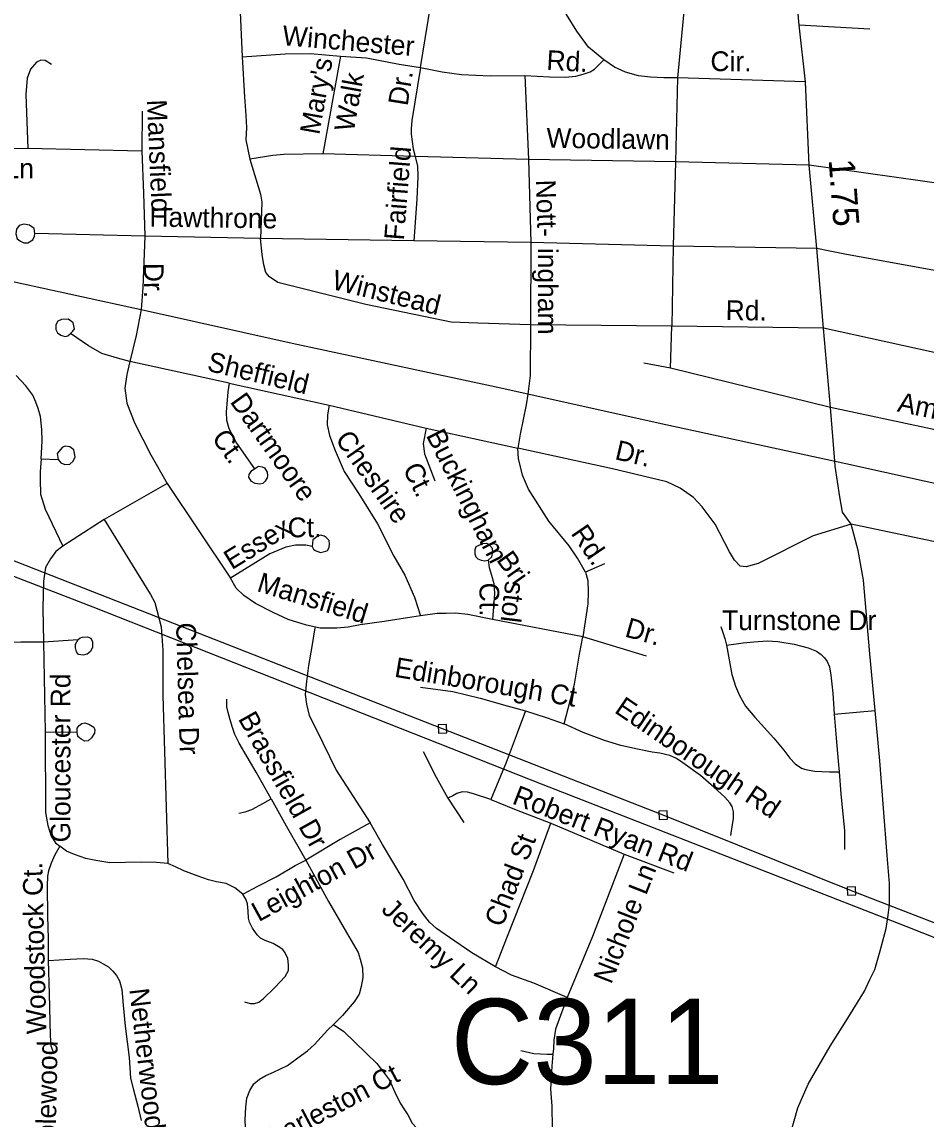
# Model space of a CAD drawing. Extents: x 2220236 to 2384410, y 720751 to 894131.
# Drawn here: x 2336892 to 2341238, y 800919 to 806192 of the extents above; entities that cross this region are included whole.
import ezdxf

# ---------------------------------------------------------------- set-up
doc = ezdxf.new("R2010")
doc.units = 0
doc.layers.add('Default', color=7, linetype='Continuous')

msp = doc.modelspace()

# ---------------------------------------------------------------- linework, layer by layer
at = {"layer": 'Default'}
for p, q in [((2337932.3, 806433.9), (2337951.2, 806024.3)), ((2340082.9, 806329.9), (2340043.6, 805923.5)), ((2340968.5, 806156.5), (2340628.5, 806176.5)), ((2338423.1, 806028), (2338338.6, 805557.2)), ((2339309.9, 805934.5), (2339326.7, 805530.9)), ((2340043.6, 805923.5), (2340034.5, 805519.5)), ((2340658.6, 805903.7), (2340043.6, 805923.5)), ((2337470.5, 805762.6), (2337468.7, 805570.7)), ((2336920.7, 805583.9), (2336716.9, 805581.6)), ((2337468.7, 805570.7), (2336920.7, 805583.9)), ((2338782.7, 805544.5), (2338338.6, 805557.2)), ((2339326.7, 805530.9), (2338782.7, 805544.5)), ((2340034.5, 805519.5), (2339326.7, 805530.9)), ((2339326.7, 805530.9), (2339339.4, 805131.2)), ((2340034.5, 805519.5), (2340023.5, 805113.5)), ((2340676.4, 805503.1), (2340034.5, 805519.5)), ((2341437.5, 805396.4), (2340676.4, 805503.1)), ((2337483.8, 805162.9), (2336953.7, 805174.5)), ((2338039.7, 805151.6), (2337483.8, 805162.9)), ((2338775.4, 805140.4), (2338039.7, 805151.6)), ((2339339.4, 805131.2), (2338775.4, 805140.4)), ((2339339.4, 805131.2), (2339337.3, 804735.6)), ((2340023.5, 805113.5), (2339339.4, 805131.2)), ((2340023.5, 805113.5), (2340016.1, 804729.5)), ((2340713.3, 805102.7), (2340023.5, 805113.5)), ((2340016.1, 804729.5), (2339337.3, 804735.6)), ((2340010.6, 804527.6), (2340016.1, 804729.5)), ((2340746, 804720.3), (2340016.1, 804729.5)), ((2341920.1, 804461.7), (2340746, 804720.3)), ((2337888, 804456.1), (2337411.4, 804559.3)), ((2340010.6, 804527.6), (2339882.3, 804551.9)), ((2340779.2, 804338.5), (2340010.6, 804527.6)), ((2337888, 804456.1), (2338369.1, 804349.9)), ((2338369.1, 804349.9), (2338835.1, 804240)), ((2341847.4, 804111.7), (2340779.2, 804338.5)), ((2338835.1, 804240), (2339276.8, 804143.7)), ((2336985.5, 804092), (2337066.8, 804088.2)), ((2337590.1, 803973.1), (2337288, 803800.9)), ((2337590.1, 803973.1), (2337895.2, 803518.4)), ((2337288, 803800.9), (2337088.1, 803672.7)), ((2342518.1, 803429.1), (2340877.9, 803778.4)), ((2339693.5, 803587.7), (2339600.9, 803546.7)), ((2339589.3, 803235.8), (2339154.8, 803319.5)), ((2336995.5, 803212.5), (2337163.1, 803223.8)), ((2336995.5, 803212.5), (2337004.4, 802779.9)), ((2339894.8, 803144), (2339589.3, 803235.8)), ((2340797.1, 802865.1), (2340993.6, 802883)), ((2337004.4, 802779.9), (2337158.5, 802777.8)), ((2338940.2, 802461.4), (2339016.8, 802343.8)), ((2339435.3, 802340.3), (2339787.9, 802192.4)), ((2339787.9, 802192.4), (2340025.7, 802102.4))]:
    msp.add_line(p, q, dxfattribs=at)
for points in [[(2340800, 804081.4), (2340779.2, 804338.5), (2340746, 804720.3), (2340713.3, 805102.7), (2340676.4, 805503.1), (2340658.6, 805903.7), (2340628.5, 806176.5), (2340614.5, 806340.2), (2340577.7, 806745.6), (2340582.1, 806867.7), (2340548.2, 807203), (2340526.9, 807418.4), (2340486.7, 807629.8)], [(2339688.8, 806009.2), (2339616, 806070.3), (2339559.1, 806147.6), (2339510.2, 806226.8), (2339495.4, 806296.7), (2339486.3, 806386.5), (2339472.4, 806573.8), (2339460.4, 806871.6)], [(2338807.5, 805972.5), (2338829.9, 806110.8), (2338934, 806738.5)], [(2331380.2, 806148.5), (2332089.7, 805986.2), (2332785.1, 805833.7), (2333023.7, 805785.1), (2333486.9, 805676.6), (2334090.2, 805538), (2335080.6, 805321.9), (2335954.5, 805132.5), (2336758.3, 804964.2), (2337494, 804803.2), (2338191.7, 804647.6), (2339171.9, 804437.5), (2339987.8, 804257.3), (2340853.6, 804069.8), (2341802, 803859.4), (2342517.6, 803703.9), (2343209.2, 803550.3), (2344249.4, 803324.9), (2344734.6, 803222.8), (2345460.4, 803059.6)], [(2337033.9, 805987.3), (2337003.7, 806006.9), (2336983.6, 806008.6), (2336961.8, 805998.3), (2336934.2, 805964), (2336916.7, 805921.9), (2336911.7, 805843.8), (2336920.7, 805583.9)], [(2337951.2, 806024.3), (2338156.9, 806038.7), (2338278.9, 806040.1), (2338423.1, 806028)], [(2337951.2, 806024.3), (2337961.4, 805832.5), (2337968.5, 805742.5), (2337971.3, 805684.6), (2337967.9, 805624.7), (2337987.1, 805532.8)], [(2338423.1, 806028), (2338549.1, 806019.5), (2338705.4, 805989.3), (2338807.5, 805972.5)], [(2339309.9, 805934.5), (2339427.8, 805928), (2339503.9, 805926.9), (2339555.7, 805931.6), (2339589.6, 805940), (2339623.5, 805952.4), (2339645.4, 805964.7), (2339688.8, 806009.2)], [(2340043.6, 805923.5), (2339977.6, 805922.6), (2339913.7, 805925.8), (2339855.5, 805933.2), (2339793.4, 805950.5), (2339741.2, 805973.8), (2339688.8, 806009.2)], [(2338807.5, 805972.5), (2338766.7, 805718.1), (2338763.1, 805678.1), (2338763.3, 805652.1), (2338772.2, 805582.3), (2338782.7, 805544.5)], [(2338807.5, 805972.5), (2338911.8, 805951.9), (2339005.7, 805938.9), (2339143.9, 805932.6), (2339309.9, 805934.5)], [(2345020.4, 803226.3), (2344378.1, 802602.8), (2343567.7, 801835.2), (2342903.1, 801229.4), (2341981, 801590.2), (2340880.4, 802014.8), (2339974.4, 802379.8), (2338913.6, 802794.9), (2336720, 803652.3), (2335727.9, 804032.2), (2334504.4, 804523.2), (2333596.3, 804882.3), (2333041.1, 805671.2), (2333024.7, 805701.1)], [(2337468.7, 805570.7), (2337477.2, 805368.7), (2337483.8, 805162.9)], [(2345128.8, 803203.5), (2344288.5, 802405.7), (2343608.3, 801777.6), (2342914.2, 801143.7), (2342458.1, 801324.1), (2341142.3, 801844), (2339390.6, 802528.8), (2337235.2, 803378.6), (2335128.1, 804193), (2333939.1, 804652.4), (2333547.2, 804811.7), (2333272.3, 805222.2), (2333026.4, 805555.2)], [(2338338.6, 805557.2), (2338150.6, 805554.9), (2338098.8, 805550.2), (2337987.1, 805532.8)], [(2337987.1, 805532.8), (2338039, 805363.4), (2338045.6, 805325.7), (2338044.2, 805279.8), (2338039.7, 805151.6)], [(2338782.7, 805544.5), (2338793.2, 805498.5), (2338795.9, 805448.6), (2338791.1, 805340.5), (2338775.4, 805140.4)], [(2336953.7, 805174.5), (2336951.5, 805198.6), (2336929.2, 805214.3), (2336901.2, 805219.9), (2336879.2, 805213.6), (2336865.6, 805195.5), (2336863.7, 805173.4), (2336870, 805149.4), (2336886.1, 805137.7), (2336902.2, 805130), (2336920.2, 805130.1), (2336944.1, 805144.5), (2336951.9, 805162.6), (2336953.7, 805174.5)], [(2337483.8, 805162.9), (2337472.9, 804915.3), (2337466.1, 804809.2), (2337442.1, 804684.2), (2337411.4, 804559.3)], [(2339337.3, 804735.6), (2339084.1, 804744.2), (2338956.1, 804748.8), (2338545.2, 804833.9), (2338122.2, 804938.7), (2338081.8, 804966.2), (2338065.5, 804988), (2338055.1, 805023.8), (2338046.6, 805073.6), (2338039.7, 805151.6)], [(2341349.6, 804984.6), (2340848.5, 805075.3), (2340776.6, 805090.7), (2340713.3, 805102.7)], [(2337125.5, 804694.7), (2337137.3, 804705), (2337145.2, 804716.9), (2337138.9, 804744.9), (2337130.7, 804752.7), (2337114.5, 804762.7), (2337082.5, 804762.2), (2337064.7, 804754), (2337055, 804735.8), (2337055.3, 804713.8), (2337063.3, 804697.9), (2337079.6, 804686.2), (2337089.6, 804682.4), (2337101.7, 804680.5), (2337113.6, 804682.6), (2337125.5, 804694.7)], [(2339337.3, 804735.6), (2339334.7, 804492.1), (2339331.1, 804454.7), (2339324, 804403), (2339316, 804352.2), (2339286.6, 804210.9), (2339276.8, 804143.7)], [(2337411.4, 804559.3), (2337351.5, 804576.4), (2337276.5, 804598.6), (2337212.1, 804635.8), (2337125.5, 804694.7)], [(2337411.4, 804559.3), (2337396, 804497.7), (2337387.4, 804430.9), (2337396, 804359), (2337434.4, 804262.3), (2337511.4, 804111.7), (2337590.1, 803973.1)], [(2336985.5, 804092), (2336988.9, 804177.6), (2336987.2, 804232.4), (2336981.2, 804294.9), (2336970.1, 804333.4), (2336958.9, 804365), (2336945.3, 804397.5), (2336911.1, 804442), (2336865.2, 804491.9)], [(2337888, 804456.1), (2337882.5, 804414.1), (2337873.7, 804315.9), (2337876.2, 804278), (2337886.6, 804238.2), (2337923.6, 804166.6), (2338011, 804043.6)], [(2338369.1, 804349.9), (2338361.8, 804303.8), (2338360.3, 804255.7), (2338370.9, 804203.9), (2338397.8, 804132.2), (2338440.9, 804030.9), (2338512.1, 803923.8), (2338600.9, 803779.3), (2338679.3, 803624.2), (2338732.7, 803533.4), (2338779, 803426.4), (2338807.5, 803337.3)], [(2338835.1, 804240), (2338821.2, 804165.3), (2338827.9, 804115.5), (2338877, 803986)], [(2337066.8, 804088.2), (2337078.9, 804072.3), (2337099, 804064.7), (2337122.9, 804066.9), (2337138.7, 804081.2), (2337148.5, 804101.2), (2337142.1, 804135.1), (2337122, 804148.9), (2337102, 804152.7), (2337088, 804148.5), (2337062.4, 804118.3), (2337066.8, 804088.2)], [(2339600.9, 803546.7), (2339563.6, 803614.5), (2339523, 803673.9), (2339425.5, 803792.8), (2339326.7, 803945.9), (2339298.2, 804013.6), (2339278.6, 804093.8), (2339276.8, 804143.7)], [(2340877.9, 803778.4), (2340695.3, 803722.3), (2340431.7, 803588.6), (2340373, 803572.6), (2340344.5, 803576.1), (2340316.9, 803605.5), (2340293.7, 803644.7), (2340224.2, 803778.4), (2340162.4, 803861.7), (2340121, 803906.7), (2340056.8, 803951.3), (2339992.7, 803981.6), (2339730.9, 804043.9), (2339276.8, 804143.7)], [(2336985.5, 804092), (2336980.3, 804028.7), (2336980.3, 803991.1), (2336982, 803922.6), (2337004.3, 803850.7), (2337088.1, 803672.7)], [(2338011, 804043.6), (2338028.7, 804055.9), (2338046.8, 804054), (2338058.9, 804048.3), (2338071.1, 804028.4), (2338073.2, 804010.5), (2338071.4, 804000.4), (2338061.7, 803984.2), (2338049.7, 803974.1), (2338035.9, 803969.9), (2338013.7, 803973.6), (2337995.7, 803983.5), (2337983.5, 804003.4), (2337985.3, 804017.3), (2337997, 804035.4), (2338011, 804043.6)], [(2340587.6, 800846.9), (2340621.4, 800973.4), (2340671.3, 801085.7), (2340778.1, 801269.2), (2340854.7, 801390.4), (2340942, 801533), (2340968.7, 801589.4), (2340991.8, 801638.1), (2341018.6, 801727.2), (2341047, 801834.2), (2341056, 801898.3), (2341063.1, 801950), (2341063.1, 802051.6), (2341051.5, 802186.1), (2341015.9, 802640.5), (2340993.6, 802883), (2340968.7, 803154.7), (2340938.4, 803509.3), (2340911.7, 803651.9), (2340877.9, 803778.4), (2340836.5, 803835.8), (2340823.7, 803909.5), (2340801.9, 804057.3), (2340800, 804081.4)], [(2337288, 803800.9), (2337510.5, 803439.9), (2337530.8, 803402.1), (2337562.2, 803284.5), (2337569.6, 803172.6), (2337570.1, 802954.7), (2337592.9, 802146.9)], [(2338287.4, 803671.1), (2338293.5, 803657.1), (2338301.6, 803651.2), (2338327.6, 803641.5), (2338353.5, 803648), (2338361.6, 803651.9), (2338369.4, 803666), (2338371.1, 803684.1), (2338369, 803700), (2338354.8, 803713.8), (2338344.8, 803719.8), (2338328.7, 803725.6), (2338316.7, 803721.5), (2338290.9, 803703), (2338287.4, 803671.1)], [(2337088.1, 803672.7), (2337055.6, 803647), (2337030.4, 803612), (2337004.9, 803569.7), (2336995.8, 803503.7), (2336993.3, 803373.5), (2336995.5, 803212.5)], [(2338287.4, 803671.1), (2338257.3, 803676.7), (2338207.3, 803676.2), (2338161.4, 803667.5), (2338083.8, 803634.6), (2337895.2, 803518.4)], [(2339133.8, 803605.2), (2339151.5, 803621.5), (2339155.5, 803643.5), (2339155.1, 803661.5), (2339140.9, 803675.3), (2339126.9, 803685.1), (2339106.8, 803682.9), (2339075, 803668.6), (2339069.2, 803654.6), (2339069.6, 803634.6), (2339073.8, 803620.6), (2339083.8, 803610.8), (2339099.8, 803604.8), (2339118, 803601.1), (2339133.8, 803605.2)], [(2339133.8, 803605.2), (2339138.8, 803569), (2339149.5, 803533.4), (2339160.1, 803492.4), (2339163.7, 803444.3), (2339154.8, 803319.5)], [(2338807.5, 803337.3), (2338745.2, 803328.4), (2338633, 803310.6), (2338517.8, 803293.9), (2338459.8, 803283.4), (2338406, 803278.6), (2338326, 803277.7), (2338260, 803292.8), (2338171.6, 803319.8), (2338099.3, 803352.9), (2338014.7, 803395.8), (2337958.2, 803435.1), (2337921.8, 803470.7), (2337895.2, 803518.4)], [(2339600.9, 803546.7), (2339612.8, 803507.1), (2339613.5, 803451.1), (2339612.2, 803395), (2339589.3, 803235.8)], [(2339154.8, 803319.5), (2339035.5, 803344.5), (2338976.7, 803349.8), (2338932.2, 803348), (2338887.7, 803348), (2338807.5, 803337.3)], [(2338300.8, 803279.4), (2338286.6, 803190.3), (2338270.6, 803099.4), (2338259.9, 803021), (2338254.5, 802958.6), (2338259.9, 802912.3), (2338272.3, 802858.8), (2338306.2, 802792.9), (2338403.2, 802596), (2338566.2, 802342)], [(2340251.9, 803285.7), (2340271.4, 803228.6), (2340278.6, 803196.5)], [(2336642.1, 803204.4), (2336754.6, 803208.5), (2336887.6, 803212.5), (2336995.5, 803212.5)], [(2337163.1, 803223.8), (2337173, 803231.8), (2337182.9, 803234), (2337206.8, 803236.2), (2337222.9, 803230.5), (2337231.2, 803212.6), (2337231.5, 803186.6), (2337221.7, 803166.4), (2337205.9, 803152.3), (2337186, 803148.1), (2337163.9, 803151.8), (2337153.8, 803163.6), (2337149.6, 803183.6), (2337149.4, 803201.6), (2337163.1, 803223.8)], [(2339499.4, 802817.9), (2339548.4, 803009.4), (2339573.3, 803153.8), (2339589.3, 803235.8)], [(2340278.6, 803196.5), (2340358.7, 803207.2), (2340410.4, 803212.6), (2340474.5, 803217.9), (2340526.1, 803214.4), (2340604.5, 803201.9), (2340672.2, 803184.1), (2340711.3, 803168), (2340734.5, 803152), (2340750.5, 803136), (2340763, 803118.1), (2340773.7, 803091.4), (2340780.8, 803052.2), (2340789.7, 802964.9), (2340797.1, 802865.1)], [(2340278.6, 803196.5), (2340291.9, 803126.2), (2340304.4, 803054.9), (2340322.2, 802999.6), (2340341.8, 802955.1), (2340370.3, 802903.4), (2340414.8, 802849.9), (2340507.4, 802750.1), (2340555.5, 802691.3), (2340584, 802653.9), (2340608.9, 802625.4), (2340639.2, 802605.8), (2340653.5, 802600.4), (2340676.6, 802595.1), (2340703.3, 802591.5), (2340737.2, 802589.8), (2340774.6, 802588), (2340820, 802587.1)], [(2338808.4, 802994.3), (2338963.3, 802972.9), (2339095.1, 802940.8), (2339225.1, 802905.2), (2339312.4, 802880.2)], [(2338089.8, 802457), (2338018.6, 802585.3), (2337936.6, 802726.1), (2337916.1, 802766.2), (2337903.7, 802800), (2337893, 802837.5), (2337884.1, 802873.1), (2337877, 802899.8), (2337877, 802937.3)], [(2339312.4, 802880.2), (2339273.2, 802773.3), (2339219.8, 802632.5), (2339146.8, 802454.3)], [(2339312.4, 802880.2), (2339417.5, 802846.4), (2339499.4, 802817.9)], [(2340797.1, 802865.1), (2340805.7, 802749.2), (2340816.4, 802638.8), (2340820, 802587.1)], [(2337004.4, 802779.9), (2337006.1, 802391.9), (2337016.8, 802329.6), (2337032.8, 802277.9), (2337054.2, 802245.8), (2337073.8, 802229.8)], [(2337158.5, 802777.8), (2337158.1, 802797.8), (2337168, 802809.8), (2337180, 802820.1), (2337193.9, 802822.3), (2337214, 802816.5), (2337238.1, 802802.7), (2337242.3, 802788.9), (2337240.6, 802772.8), (2337226.6, 802750.6), (2337210.8, 802736.6), (2337194.9, 802734.3), (2337176.9, 802744), (2337160.7, 802757.9), (2337158.5, 802777.8)], [(2338894.4, 802774.1), (2338934.4, 802775.7), (2338932.7, 802815.7), (2338892.8, 802814), (2338894.4, 802774.1)], [(2340300.8, 802281.5), (2340306.2, 802324.2), (2340313.3, 802361.6), (2340313.3, 802395.5), (2340306.2, 802420.5), (2340295.5, 802438.3), (2340270.6, 802465), (2340218.9, 802513.1), (2340154.8, 802570.2), (2340069.3, 802630.7), (2340039, 802652.1), (2340007, 802666.4), (2339958.9, 802677.1), (2339921.5, 802682.4), (2339852, 802696.7), (2339771.9, 802714.5), (2339693.5, 802737.7), (2339590.2, 802776.9), (2339499.4, 802817.9)], [(2338820.9, 802686), (2338883.2, 802561.2), (2338940.2, 802461.4)], [(2340820, 802587.1), (2340828.9, 802481.9), (2340846.7, 802303.7), (2340846.7, 802253.8), (2340846.7, 802214.6)], [(2337934.8, 802389.3), (2337965.1, 802394.6), (2337997.2, 802407.1), (2338036.4, 802426.7), (2338089.8, 802457)], [(2338089.8, 802457), (2338162.8, 802328.7), (2338257.2, 802162.9)], [(2339146.8, 802454.3), (2339063.1, 802481), (2339034.6, 802490), (2339007.9, 802491.7), (2338982.9, 802482.8), (2338963.3, 802472.1), (2338940.2, 802461.4)], [(2339146.8, 802454.3), (2339267.9, 802404.4), (2339435.3, 802340.3)], [(2339955.2, 802359), (2339995.1, 802360.6), (2339993.5, 802400.6), (2339953.6, 802399), (2339955.2, 802359)], [(2338566.2, 802342), (2338421.9, 802261.9), (2338257.2, 802162.9)], [(2339168.1, 801650.6), (2339054.2, 801718.3), (2338947.3, 801791.4), (2338885, 801834.2), (2338851.1, 801864.4), (2338817.3, 801909), (2338778.1, 801969.6), (2338724.7, 802071.2), (2338625, 802238.7), (2338566.2, 802342)], [(2339168.1, 801650.6), (2339226.9, 801798.5), (2339351.6, 802113.9), (2339435.3, 802340.3)], [(2337073.8, 802229.8), (2337050.6, 802188.8), (2337032.8, 802147.8), (2337020.3, 802112.2), (2337015, 802085.4), (2337013.2, 802037.3), (2337015, 801894.7), (2337017.7, 801785.1), (2337017.7, 801680)], [(2337592.9, 802146.9), (2337538.6, 802151.4), (2337465.6, 802153.1), (2337390.8, 802151.4), (2337314.2, 802149.6), (2337248.3, 802162.1), (2337200.2, 802171), (2337145, 802190.6), (2337105.8, 802206.6), (2337073.8, 802229.8)], [(2339787.9, 802192.4), (2339634.8, 801796.7), (2339512.8, 801503.6)], [(2337953.5, 801999.9), (2337915.3, 802029.3), (2337874.3, 802050.7), (2337828, 802059.6), (2337788.8, 802068.5), (2337735.4, 802088.1), (2337671.3, 802111.3), (2337630.3, 802130.9), (2337592.9, 802146.9)], [(2337953.5, 801999.9), (2338026.6, 802037.3), (2338113.8, 802083.6), (2338206.4, 802137.1), (2338257.2, 802162.9)], [(2338257.2, 802162.9), (2338365.8, 801965.1), (2338453.1, 801815.4), (2338508.3, 801719.2), (2338519, 801687.1), (2338529.7, 801646.1), (2338531.5, 801599.8), (2338522.6, 801555.3), (2338513.7, 801519.6), (2338488.7, 801482.2), (2338432.6, 801417.1), (2338390.8, 801373.5)], [(2340861.3, 801994), (2340901.2, 801995.7), (2340899.6, 802035.6), (2340859.6, 802034), (2340861.3, 801994)], [(2337961.6, 801482.2), (2337990.1, 801473.3), (2338009.6, 801473.3), (2338031, 801480.4), (2338052.4, 801496.5), (2338107.6, 801551.7), (2338157.5, 801603.4), (2338174.4, 801632.8), (2338174.4, 801659.5), (2338170.8, 801689.8), (2338158.4, 801718.3), (2338145.9, 801734.4), (2338124.5, 801748.6), (2338099.6, 801762.9), (2338062.2, 801777.1), (2338039, 801787.8), (2338023, 801803.9), (2337999.9, 801835.9), (2337985.6, 801864.4), (2337982, 801884.1), (2337980.3, 801917.9), (2337976.7, 801953.6), (2337967.8, 801974.9), (2337953.5, 801999.9)], [(2337017.7, 801680), (2337124.5, 801687.1), (2337188.6, 801690.7), (2337229.6, 801687.1), (2337259.9, 801678.2), (2337283, 801664), (2337308, 801649.7), (2337329.3, 801630.1), (2337347.1, 801608.7), (2337361.4, 801583.8), (2337372.1, 801541), (2337379.2, 801466.2), (2337388.1, 801364.6), (2337407.7, 801214.9), (2337414.8, 801115.1), (2337429.1, 801059.8), (2337448.7, 800981.4), (2337464.7, 800911.9)], [(2337017.7, 801680), (2337023.9, 801520.5), (2337027.5, 801320.9), (2337031, 801271), (2337043.5, 801237.2)], [(2339512.8, 801503.6), (2339352.5, 801571.3), (2339245.6, 801610.5), (2339168.1, 801650.6)], [(2339512.8, 801503.6), (2339481.6, 801417.1), (2339456.7, 801351.2), (2339449.5, 801297.8), (2339447, 801258.3), (2339443.7, 801230.4)], [(2338023, 800654.4), (2337996.3, 800693.6), (2337982, 800718.6), (2337973.1, 800747.1), (2337969.6, 800802.3), (2337966, 800914.6), (2337967.8, 800975.2), (2337973.1, 801019.7), (2337987.4, 801055.4), (2338007, 801087.5), (2338033.7, 801110.6), (2338064, 801128.5), (2338101.4, 801144.5), (2338169, 801176.6), (2338218.9, 801212.2), (2338265.2, 801246.1), (2338299.1, 801276.4), (2338331.1, 801312), (2338363.2, 801347.6), (2338390.8, 801373.5)], [(2338390.8, 801373.5), (2338439.7, 801338.7), (2338491.4, 801290.6), (2338548.4, 801233.6), (2338598.2, 801185.5), (2338630.3, 801144.5), (2338658.8, 801105.3), (2338685.5, 801048.3), (2338710.4, 800994.8), (2338731.8, 800962.7), (2338747.8, 800939.6), (2338768.3, 800899.5), (2338789.7, 800876.3), (2338821.8, 800840.6), (2338873.4, 800790.7), (2338935.7, 800733.7), (2338978.9, 800680.7)], [(2339291, 801247.9), (2339353.4, 801233.6), (2339417.5, 801230.8), (2339443.7, 801230.4)], [(2339443.7, 801230.4), (2339438.9, 801173), (2339433.5, 801062.5), (2339438.9, 800980.5), (2339440.6, 800875.4), (2339437.1, 800772)]]:
    msp.add_lwpolyline(points, dxfattribs=at)

# ---------------------------------------------------------------- texts
for s, height, rotation, p in [('Winchester', 95, 355.2036, (2338141.3, 806080.5)), ('Rd.', 95, 356.8447, (2339412.1, 805961.7)), ('Cir.', 95, 359.7336, (2340201.8, 805955.6)), ("Mary's", 95, 79.825, (2338321.3, 805646.2)), ('Walk', 95, 79.825, (2338487.1, 805660.1)), ('Dr.', 95, 80.8885, (2338745.8, 805784.7)), ('Mansfield', 95, 272.4097, (2337493.1, 805817.2)), ('Woodlawn', 95, 359.128, (2339413.2, 805587.4)), ('Fairfield', 95, 85.5131, (2338728.2, 805140.1)), ('1.75', 125, 274.2183, (2340770.2, 805529.1)), ('Nott- ', 95, 271.8199, (2339362.7, 805432.5)), ('Hawthrone', 95, 359.128, (2337504.7, 805208.3)), ('ingham', 95, 270.0891, (2339372.3, 805105.7)), ('Dr.', 95, 270.4161, (2337478.2, 805033.3)), ('Winstead', 95, 346.085, (2338377.1, 804909.3)), ('Rd.', 95, 359.2779, (2340274.6, 804759)), ('Sheffield', 95, 346.5352, (2337777.4, 804516.3)), ('Dartmoore', 95, 305.4351, (2337889.4, 804366)), ('Amherst', 95, 348.4123, (2341096.6, 804320.3)), ('Ct.', 95, 305.3962, (2337801.4, 804191.9)), ('Cheshire', 95, 305.2602, (2338394.9, 804185.9)), ('Buckingham', 95, 296.7743, (2338833.1, 804205)), ('Dr.', 95, 346.8359, (2339738.3, 804090.7)), ('Ct.', 95, 296.7743, (2338720.9, 804044)), ('Essex', 95, 31.6383, (2337901.1, 803556.2)), ('Ct.', 95, 0.5752, (2338170.2, 803714.4)), ('Rd.', 95, 304.3531, (2339528.2, 803733.7)), ('Bri', 95, 305.364, (2339170.1, 803606)), ('Mansfield', 95, 343.0154, (2338017, 803457.1)), ('Ct.', 95, 270.7369, (2339091, 803496.5)), ('stol', 95, 262.9946, (2339217, 803507.8)), ('Chelsea Dr', 95, 271.6229, (2337633.2, 803304)), ('Dr.', 95, 344.2693, (2339785.8, 803239)), ('Edinborough Ct', 95, 350.5332, (2338679.2, 803044.9)), ('Gloucester Rd', 95, 90, (2337125.5, 802248.2)), ('Edinborough Rd', 95, 325.7713, (2339735.8, 802875.5)), ('Brassfield Dr', 95, 299.26, (2337929.3, 802843.2)), ('Robert Ryan Rd', 95, 338.6885, (2339244, 802436.4)), ('Chad St', 95, 69.1137, (2339201.7, 801836.5)), ('Leighton Dr', 95, 28.7938, (2338030.4, 801864.4)), ('Woodstock Ct.', 95, 91.4137, (2337010.1, 801328.4)), ('Nichole Ln', 95, 68.5828, (2339724.9, 801563.3)), ('Jeremy Ln', 95, 316.3714, (2338615, 801920.1)), ('Netherwood Rd', 95, 276.6535, (2337408.1, 801542.4)), ('N Applewood', 95, 88.8547, (2337049, 800539.3)), ('Charleston Ct', 95, 27.8424, (2338029.4, 800741.6))]:
    msp.add_text(s, height=height, rotation=rotation, dxfattribs=at).set_placement(p)
for s, height, p in [('Lochinvar Ln', 95, (2336222.7, 805440.1)), ('Turnstone Dr', 95, (2340257.9, 803268.6)), ('C311', 410.1, (2338953.9, 801086.6))]:
    msp.add_text(s, height=height, dxfattribs=at).set_placement(p)

doc.saveas('drawing.dxf')
